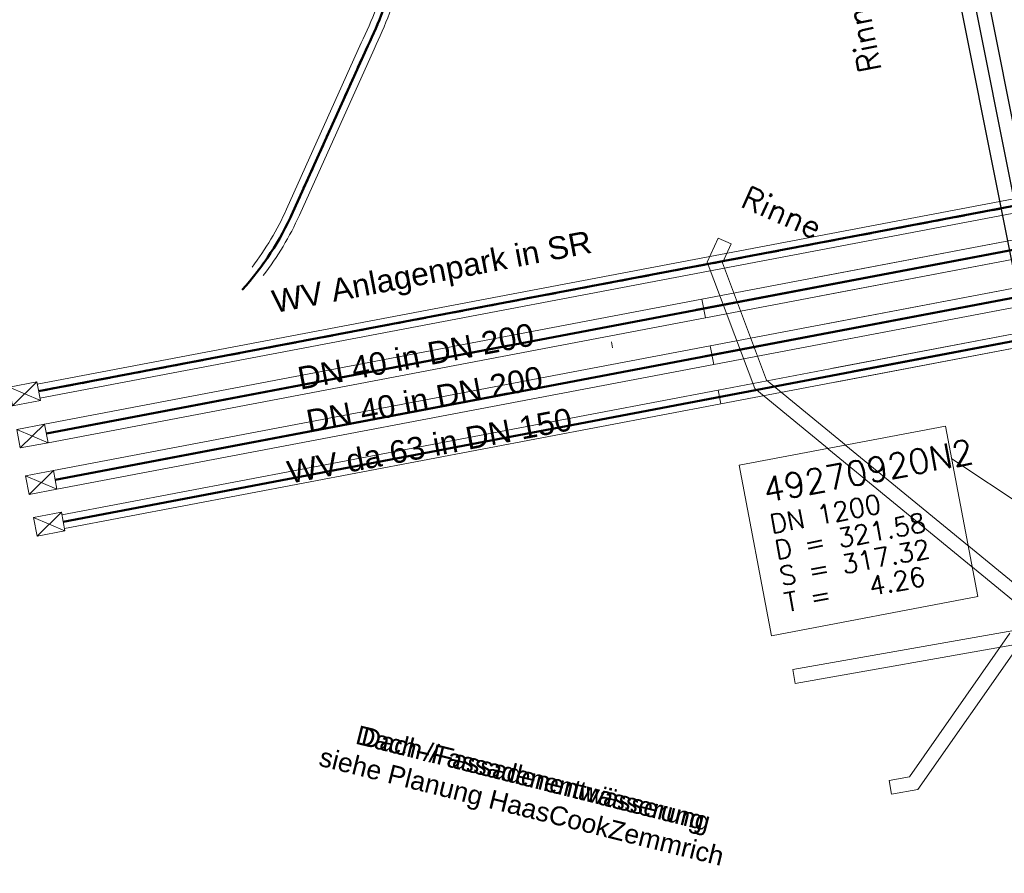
# Model space of a CAD drawing. Header units: metres. Extents: x -502 to 161, y -108 to 174.
# Tile 621 of 776: x -84 to -74, y 36 to 45. Entities that reach past the tile are written whole.
import ezdxf

# ---------------------------------------------------------------- set-up
doc = ezdxf.new("R2010")
doc.units = ezdxf.units.M
doc.header["$LTSCALE"] = 0.1
for name, pattern in [('1', [70, 50, -20]), ('103', [0.16875, 0.125, -0.01875, 0.00625, -0.01875]), ('49', [85.01, 60.01, -25])]:
    doc.linetypes.add(name, pattern=pattern)
doc.layers.add('BRI31-005.07-5f08-Koordinierung Lageplan 4. BA Radstation - Seeterrasse 2023-05-31', color=7, linetype='Continuous')
doc.layers.add('BRI32-005.03-5f06-Koordinierung Schemaplan 4 BA ZOB Teilbereich 2 Ost - Bahnhofsallee 2023-01-21', color=7, linetype='Continuous')
doc.styles.add('Arial', font='arial.ttf')
doc.styles.add('Txt', font='txt_____.ttf')

msp = doc.modelspace()

# ---------------------------------------------------------------- linework, layer by layer
at = {"layer": 'BRI31-005.07-5f08-Koordinierung Lageplan 4. BA Radstation - Seeterrasse 2023-05-31', "color": 12, "linetype": 'Continuous', "lineweight": 20, "true_color": 0xcc0000, "transparency": 33554687}
for p, q in [((-84.263, 41.068), (-72.034, 43.39)), ((-84.263, 41.068), (-72.034, 43.39)), ((-84.235, 40.92), (-72.006, 43.242)), ((-84.235, 40.92), (-72.006, 43.242)), ((-71.117, 43.128), (-77.23, 41.967)), ((-71.117, 43.128), (-77.23, 41.967)), ((-71.079, 42.932), (-77.192, 41.771)), ((-71.079, 42.932), (-77.192, 41.771)), ((-71.023, 42.637), (-77.143, 41.475)), ((-71.023, 42.637), (-77.143, 41.475)), ((-70.986, 42.441), (-77.106, 41.278)), ((-70.986, 42.441), (-77.106, 41.278)), ((-70.935, 42.17), (-77.06, 41.007)), ((-70.935, 42.17), (-77.06, 41.007)), ((-70.907, 42.023), (-77.032, 40.86)), ((-70.907, 42.023), (-77.032, 40.86)), ((-77.032, 40.86), (-71.812, 41.851)), ((-77.032, 40.86), (-71.812, 41.851)), ((-84.559, 41.036), (-84.227, 40.896)), ((-84.559, 41.036), (-84.227, 40.896)), ((-84.264, 41.092), (-84.521, 40.84)), ((-84.264, 41.092), (-84.521, 40.84)), ((-84.183, 40.647), (-84.44, 40.394)), ((-84.183, 40.647), (-84.44, 40.394)), ((-84.478, 40.591), (-84.146, 40.45)), ((-84.478, 40.591), (-84.146, 40.45)), ((-84.384, 40.1), (-84.052, 39.959)), ((-84.384, 40.1), (-84.052, 39.959)), ((-84.09, 40.156), (-84.347, 39.903)), ((-84.09, 40.156), (-84.347, 39.903)), ((-84.006, 39.714), (-84.263, 39.461)), ((-84.006, 39.714), (-84.263, 39.461)), ((-84.3, 39.658), (-83.968, 39.517)), ((-84.3, 39.658), (-83.968, 39.517))]:
    msp.add_line(p, q, dxfattribs=at)
at = {"layer": 'BRI31-005.07-5f08-Koordinierung Lageplan 4. BA Radstation - Seeterrasse 2023-05-31', "color": 7, "linetype": 'Continuous', "lineweight": 9, "transparency": 33554687}
for p, q in [((-77.059, 42.614), (-76.923, 42.552)), ((-77.059, 42.614), (-76.923, 42.552)), ((-76.244, 37.905), (-76.27, 38.052)), ((-76.244, 37.905), (-76.27, 38.052)), ((-75.225, 36.733), (-75.251, 36.88)), ((-75.225, 36.733), (-75.251, 36.88))]:
    msp.add_line(p, q, dxfattribs=at)
at = {"layer": 'BRI31-005.07-5f08-Koordinierung Lageplan 4. BA Radstation - Seeterrasse 2023-05-31', "color": 7, "linetype": 'Continuous', "lineweight": 13, "transparency": 33554687}
msp.add_line((-78.176, 41.453), (-78.188, 41.516), dxfattribs=at)
msp.add_line((-78.176, 41.453), (-78.188, 41.516), dxfattribs=at)
at = {"layer": 'BRI31-005.07-5f08-Koordinierung Lageplan 4. BA Radstation - Seeterrasse 2023-05-31', "color": 4, "linetype": '103', "lineweight": 50, "true_color": 0x00ffff, "transparency": 33554687, "flags": 128}
for points in [[(-72.907, 61.921), (-69.791, 46.308, -0.416949), (-71.776, 43.362), (-84.249, 40.994)], [(-72.907, 61.921), (-69.791, 46.308, -0.416949), (-71.776, 43.362), (-84.249, 40.994)], [(-81.952, 57.06), (-81.662, 57.027), (-81.662, 57.027, -0.395892), (-79.3, 54.229), (-79.3, 54.229), (-79.3, 54.229, -0.034101), (-80.198, 46.824), (-80.198, 46.824, 0.003098), (-80.319, 46.162, -0.019648), (-80.485, 45.403, -0.050816), (-80.766, 44.644), (-81.557, 42.887, -0.077471), (-82.092, 42.066)], [(-81.952, 57.06), (-81.662, 57.027), (-81.662, 57.027, -0.395892), (-79.3, 54.229), (-79.3, 54.229), (-79.3, 54.229, -0.034101), (-80.198, 46.824), (-80.198, 46.824, 0.003098), (-80.319, 46.162, -0.019648), (-80.485, 45.403, -0.050816), (-80.766, 44.644), (-81.557, 42.887, -0.077471), (-82.092, 42.066)]]:
    msp.add_lwpolyline(points, format="xyb", dxfattribs=at)
at = {"layer": 'BRI31-005.07-5f08-Koordinierung Lageplan 4. BA Radstation - Seeterrasse 2023-05-31', "color": 12, "linetype": 'Continuous', "lineweight": 20, "true_color": 0xcc0000, "transparency": 33554687, "flags": 128}
for points in [[(-81.989, 42.307), (-81.989, 42.307, 0.057388), (-81.625, 42.918), (-81.625, 42.918), (-80.834, 44.676), (-80.834, 44.676, 0.050897), (-80.557, 45.422), (-80.557, 45.422)], [(-81.989, 42.307), (-81.989, 42.307, 0.057388), (-81.625, 42.918), (-81.625, 42.918), (-80.834, 44.676), (-80.834, 44.676, 0.050897), (-80.557, 45.422), (-80.557, 45.422)], [(-81.87, 42.216), (-81.87, 42.216, 0.057388), (-81.488, 42.856), (-81.488, 42.856), (-80.698, 44.612, 0.050737), (-80.412, 45.384)], [(-81.87, 42.216), (-81.87, 42.216, 0.057388), (-81.488, 42.856), (-81.488, 42.856), (-80.698, 44.612, 0.050737), (-80.412, 45.384)]]:
    msp.add_lwpolyline(points, format="xyb", dxfattribs=at)
for points in [[(-84.146, 40.45), (-77.192, 41.771), (-77.23, 41.967), (-84.183, 40.647)], [(-84.146, 40.45), (-77.192, 41.771), (-77.23, 41.967), (-84.183, 40.647)], [(-84.052, 39.959), (-77.106, 41.278), (-77.143, 41.475), (-84.09, 40.156)], [(-84.052, 39.959), (-77.106, 41.278), (-77.143, 41.475), (-84.09, 40.156)], [(-84.264, 41.092), (-84.227, 40.896), (-84.521, 40.84), (-84.559, 41.036), (-84.264, 41.092)], [(-84.264, 41.092), (-84.227, 40.896), (-84.521, 40.84), (-84.559, 41.036), (-84.264, 41.092)], [(-83.973, 39.542), (-77.032, 40.86), (-77.06, 41.007), (-84.001, 39.689)], [(-83.973, 39.542), (-77.032, 40.86), (-77.06, 41.007), (-84.001, 39.689)], [(-84.183, 40.647), (-84.146, 40.45), (-84.44, 40.394), (-84.478, 40.591), (-84.183, 40.647)], [(-84.183, 40.647), (-84.146, 40.45), (-84.44, 40.394), (-84.478, 40.591), (-84.183, 40.647)], [(-84.09, 40.156), (-84.052, 39.959), (-84.347, 39.903), (-84.384, 40.1), (-84.09, 40.156)], [(-84.09, 40.156), (-84.052, 39.959), (-84.347, 39.903), (-84.384, 40.1), (-84.09, 40.156)], [(-84.006, 39.714), (-83.968, 39.517), (-84.263, 39.461), (-84.3, 39.658), (-84.006, 39.714)], [(-84.006, 39.714), (-83.968, 39.517), (-84.263, 39.461), (-84.3, 39.658), (-84.006, 39.714)]]:
    msp.add_lwpolyline(points, dxfattribs=at)
at = {"layer": 'BRI31-005.07-5f08-Koordinierung Lageplan 4. BA Radstation - Seeterrasse 2023-05-31', "color": 1, "linetype": 'Continuous', "lineweight": 13, "true_color": 0xff0000, "transparency": 33554687, "flags": 128}
msp.add_lwpolyline([(-73.851, 38.349), (-74.948, 36.782), (-75.225, 36.733)], dxfattribs=at)
msp.add_lwpolyline([(-73.851, 38.349), (-74.948, 36.782), (-75.225, 36.733)], dxfattribs=at)
at = {"layer": 'BRI31-005.07-5f08-Koordinierung Lageplan 4. BA Radstation - Seeterrasse 2023-05-31', "color": 41, "linetype": 'Continuous', "true_color": 0xffdf7f, "transparency": 33554687}
msp.add_solid([(-94.735, 42.21), (-94.995, 42.36), (-83.016, 62.343), (-83.275, 62.494)], dxfattribs=at)
msp.add_solid([(-94.735, 42.21), (-94.995, 42.36), (-83.016, 62.343), (-83.275, 62.494)], dxfattribs=at)
at = {"layer": 'BRI32-005.03-5f06-Koordinierung Schemaplan 4 BA ZOB Teilbereich 2 Ost - Bahnhofsallee 2023-01-21', "color": 12, "linetype": 'Continuous', "lineweight": 20, "true_color": 0xcc0000, "transparency": 33554687}
for p, q in [((-84.263, 41.068), (-72.034, 43.39)), ((-84.235, 40.92), (-72.006, 43.242)), ((-84.559, 41.036), (-84.227, 40.896)), ((-84.264, 41.092), (-84.521, 40.84)), ((-84.183, 40.647), (-84.44, 40.394)), ((-84.478, 40.591), (-84.146, 40.45)), ((-84.384, 40.1), (-84.052, 39.959)), ((-84.09, 40.156), (-84.347, 39.903)), ((-84.006, 39.714), (-84.263, 39.461)), ((-84.3, 39.658), (-83.968, 39.517))]:
    msp.add_line(p, q, dxfattribs=at)
at = {"layer": 'BRI32-005.03-5f06-Koordinierung Schemaplan 4 BA ZOB Teilbereich 2 Ost - Bahnhofsallee 2023-01-21', "color": 12, "linetype": '1', "lineweight": 20, "true_color": 0xcc0000, "transparency": 33554687}
for p, q in [((-71.117, 43.128), (-77.23, 41.967)), ((-71.079, 42.932), (-77.192, 41.771)), ((-71.023, 42.637), (-77.143, 41.475)), ((-70.986, 42.441), (-77.106, 41.278)), ((-70.935, 42.17), (-77.06, 41.007)), ((-70.907, 42.023), (-77.032, 40.86)), ((-77.032, 40.86), (-71.812, 41.851))]:
    msp.add_line(p, q, dxfattribs=at)
at = {"layer": 'BRI32-005.03-5f06-Koordinierung Schemaplan 4 BA ZOB Teilbereich 2 Ost - Bahnhofsallee 2023-01-21', "color": 7, "linetype": 'Continuous', "lineweight": 9, "transparency": 33554687}
for p, q in [((-77.059, 42.614), (-76.923, 42.552)), ((-76.244, 37.905), (-76.27, 38.052)), ((-75.225, 36.733), (-75.251, 36.88))]:
    msp.add_line(p, q, dxfattribs=at)
at = {"layer": 'BRI32-005.03-5f06-Koordinierung Schemaplan 4 BA ZOB Teilbereich 2 Ost - Bahnhofsallee 2023-01-21', "color": 7, "linetype": 'Continuous', "lineweight": 13, "transparency": 33554687}
msp.add_line((-78.176, 41.453), (-78.188, 41.516), dxfattribs=at)
at = {"layer": 'BRI32-005.03-5f06-Koordinierung Schemaplan 4 BA ZOB Teilbereich 2 Ost - Bahnhofsallee 2023-01-21', "color": 4, "linetype": 'Continuous', "lineweight": 50, "true_color": 0x00ffff, "transparency": 33554687, "flags": 128}
for points in [[(-72.907, 61.921), (-69.791, 46.308, -0.416949), (-71.776, 43.362), (-84.249, 40.994)], [(-81.952, 57.06), (-81.662, 57.027), (-81.662, 57.027, -0.395892), (-79.3, 54.229), (-79.3, 54.229), (-79.3, 54.229, -0.034101), (-80.198, 46.824), (-80.198, 46.824, 0.003098), (-80.319, 46.162, -0.019648), (-80.485, 45.403, -0.050816), (-80.766, 44.644), (-81.557, 42.887, -0.077471), (-82.092, 42.066)]]:
    msp.add_lwpolyline(points, format="xyb", dxfattribs=at)
at = {"layer": 'BRI32-005.03-5f06-Koordinierung Schemaplan 4 BA ZOB Teilbereich 2 Ost - Bahnhofsallee 2023-01-21', "color": 12, "linetype": 'Continuous', "lineweight": 20, "true_color": 0xcc0000, "transparency": 33554687, "flags": 128}
for points in [[(-84.146, 40.45), (-77.192, 41.771), (-77.23, 41.967), (-84.183, 40.647)], [(-84.052, 39.959), (-77.106, 41.278), (-77.143, 41.475), (-84.09, 40.156)], [(-84.264, 41.092), (-84.227, 40.896), (-84.521, 40.84), (-84.559, 41.036), (-84.264, 41.092)], [(-83.973, 39.542), (-77.032, 40.86), (-77.06, 41.007), (-84.001, 39.689)], [(-84.183, 40.647), (-84.146, 40.45), (-84.44, 40.394), (-84.478, 40.591), (-84.183, 40.647)], [(-84.09, 40.156), (-84.052, 39.959), (-84.347, 39.903), (-84.384, 40.1), (-84.09, 40.156)], [(-84.006, 39.714), (-83.968, 39.517), (-84.263, 39.461), (-84.3, 39.658), (-84.006, 39.714)]]:
    msp.add_lwpolyline(points, dxfattribs=at)
at = {"layer": 'BRI32-005.03-5f06-Koordinierung Schemaplan 4 BA ZOB Teilbereich 2 Ost - Bahnhofsallee 2023-01-21', "color": 1, "linetype": 'Continuous', "lineweight": 13, "true_color": 0xff0000, "transparency": 33554687, "flags": 128}
msp.add_lwpolyline([(-73.851, 38.349), (-74.948, 36.782), (-75.225, 36.733)], dxfattribs=at)

# ---------------------------------------------------------------- texts
at = {"layer": 'BRI31-005.07-5f08-Koordinierung Lageplan 4. BA Radstation - Seeterrasse 2023-05-31', "color": 7, "transparency": 33554687, "char_height": 0.24, "attachment_point": 1, "line_spacing_factor": 0.25, "style": 'Txt'}
for insert, rotation in [((-75.566, 44.344), 101.288), ((-75.566, 44.344), 101.288), ((-76.738, 43.17), 336.2792), ((-76.738, 43.17), 336.2792)]:
    msp.add_mtext('Rinne', dxfattribs=dict(at, insert=insert, rotation=rotation))
at = {"layer": 'BRI31-005.07-5f08-Koordinierung Lageplan 4. BA Radstation - Seeterrasse 2023-05-31', "color": 4, "true_color": 0x00ffff, "transparency": 33554687, "char_height": 0.24, "attachment_point": 1, "rotation": 10.7529, "line_spacing_factor": 0.25, "style": 'Arial'}
for s, insert in [('WV Anlagenpark in SR', (-81.795, 42.056)), ('WV Anlagenpark in SR', (-81.795, 42.056)), ('WV da 63 in DN 150', (-81.635, 40.252)), ('WV da 63 in DN 150', (-81.635, 40.252))]:
    msp.add_mtext(s, dxfattribs=dict(at, insert=insert))
at = {"layer": 'BRI31-005.07-5f08-Koordinierung Lageplan 4. BA Radstation - Seeterrasse 2023-05-31', "color": 40, "true_color": 0xffbf00, "transparency": 33554687, "char_height": 0.24, "attachment_point": 1, "rotation": 10.7529, "line_spacing_factor": 0.25, "style": 'Arial'}
for insert in [(-81.524, 41.245), (-81.524, 41.245), (-81.433, 40.791), (-81.433, 40.791)]:
    msp.add_mtext('DN 40 in DN 200', dxfattribs=dict(at, insert=insert))
at = {"layer": 'BRI31-005.07-5f08-Koordinierung Lageplan 4. BA Radstation - Seeterrasse 2023-05-31', "color": 1, "true_color": 0xff0000, "transparency": 33554687, "char_height": 0.2, "attachment_point": 1, "rotation": 346, "line_spacing_factor": 0.25, "style": 'Arial'}
for s, insert in [('Dach-/Fassadenentwässerung', (-80.8, 37.451)), ('Dach-/Fassadenentwässerung', (-80.8, 37.451)), ('siehe Planung HaasCookZemmrich', (-81.245, 37.232)), ('siehe Planung HaasCookZemmrich', (-81.245, 37.232))]:
    msp.add_mtext(s, dxfattribs=dict(at, insert=insert))
at = {"layer": 'BRI32-005.03-5f06-Koordinierung Schemaplan 4 BA ZOB Teilbereich 2 Ost - Bahnhofsallee 2023-01-21', "color": 7, "transparency": 33554687, "insert": (-76.738, 43.17), "char_height": 0.24, "attachment_point": 1, "rotation": 336.2792, "line_spacing_factor": 0.25, "style": 'Txt'}
msp.add_mtext('Rinne', dxfattribs=at)
at = {"layer": 'BRI32-005.03-5f06-Koordinierung Schemaplan 4 BA ZOB Teilbereich 2 Ost - Bahnhofsallee 2023-01-21', "color": 4, "true_color": 0x00ffff, "transparency": 33554687, "char_height": 0.24, "attachment_point": 1, "rotation": 10.7529, "line_spacing_factor": 0.25, "style": 'Arial'}
for s, insert in [('WV Anlagenpark in SR', (-81.795, 42.056)), ('WV da 63 in DN 150', (-81.635, 40.252))]:
    msp.add_mtext(s, dxfattribs=dict(at, insert=insert))
at = {"layer": 'BRI32-005.03-5f06-Koordinierung Schemaplan 4 BA ZOB Teilbereich 2 Ost - Bahnhofsallee 2023-01-21', "color": 40, "true_color": 0xffbf00, "transparency": 33554687, "char_height": 0.24, "attachment_point": 1, "rotation": 10.7529, "line_spacing_factor": 0.25, "style": 'Arial'}
for insert in [(-81.524, 41.245), (-81.433, 40.791)]:
    msp.add_mtext('DN 40 in DN 200', dxfattribs=dict(at, insert=insert))
at = {"layer": 'BRI32-005.03-5f06-Koordinierung Schemaplan 4 BA ZOB Teilbereich 2 Ost - Bahnhofsallee 2023-01-21', "color": 1, "true_color": 0xff0000, "transparency": 33554687, "char_height": 0.2, "attachment_point": 1, "rotation": 346, "line_spacing_factor": 0.25, "style": 'Arial'}
for s, insert in [('Dach-/Fassadenentwässerung', (-80.858, 37.465)), ('siehe Planung HaasCookZemmrich', (-81.245, 37.232))]:
    msp.add_mtext(s, dxfattribs=dict(at, insert=insert))

# ---------------------------------------------------------------- wipeouts: each hides what was drawn before it
at = {"color": 255, "linetype": 'Continuous', "lineweight": 5, "transparency": 33554687}
msp.add_wipeout([(-76.836, 40.211), (-74.655, 40.625), (-74.314, 38.823), (-76.495, 38.409)], dxfattribs=at).dxf.layer = 'BRI31-005.07-5f08-Koordinierung Lageplan 4. BA Radstation - Seeterrasse 2023-05-31'

# ---------------------------------------------------------------- next in the draw order: wipeouts: each hides what was drawn before it
msp.add_wipeout([(-76.836, 40.211), (-74.655, 40.625), (-74.314, 38.823), (-76.495, 38.409)], dxfattribs=at).dxf.layer = 'BRI31-005.07-5f08-Koordinierung Lageplan 4. BA Radstation - Seeterrasse 2023-05-31'

# ---------------------------------------------------------------- next in the draw order: linework, layer by layer
at = {"layer": 'BRI31-005.07-5f08-Koordinierung Lageplan 4. BA Radstation - Seeterrasse 2023-05-31', "color": 40, "linetype": 'Continuous', "lineweight": 50, "true_color": 0xffbf00, "transparency": 33554687}
for p, q in [((-84.164, 40.549), (-66.401, 43.922)), ((-84.164, 40.549), (-66.401, 43.922)), ((-84.071, 40.057), (-65.77, 43.533)), ((-84.071, 40.057), (-65.77, 43.533))]:
    msp.add_line(p, q, dxfattribs=at)
at = {"layer": 'BRI31-005.07-5f08-Koordinierung Lageplan 4. BA Radstation - Seeterrasse 2023-05-31', "color": 4, "linetype": 'Continuous', "lineweight": 50, "true_color": 0x00ffff, "transparency": 33554687}
msp.add_line((-83.987, 39.615), (-67.327, 42.779), dxfattribs=at)
msp.add_line((-83.987, 39.615), (-67.327, 42.779), dxfattribs=at)
at = {"layer": 'BRI31-005.07-5f08-Koordinierung Lageplan 4. BA Radstation - Seeterrasse 2023-05-31', "color": 1, "linetype": 'Continuous', "lineweight": 20, "true_color": 0xff0000, "transparency": 33554687}
msp.add_line((-70.763, 37.733), (-74.587, 40.278), dxfattribs=at)
msp.add_line((-70.763, 37.733), (-74.587, 40.278), dxfattribs=at)
at = {"layer": 'BRI31-005.07-5f08-Koordinierung Lageplan 4. BA Radstation - Seeterrasse 2023-05-31', "color": 3, "linetype": 'Continuous', "lineweight": 30, "true_color": 0x00ff00, "transparency": 33554687, "flags": 128}
for points in [[(-63.933, -2.07), (-67.706, 16.666), (-67.706, 16.666, 0.051336), (-68.169, 18.158), (-68.169, 18.158), (-68.462, 18.772), (-72.1, 23.037), (-72.394, 24.626), (-72.394, 24.626, -0.064346), (-72.583, 28.119), (-72.583, 28.119, 0.039055), (-72.589, 29.734, -0.03959), (-72.594, 31.75), (-72.594, 31.75, 0.03959), (-72.599, 33.528), (-72.599, 33.528), (-72.821, 36.242, 0.02882), (-73.04, 37.799), (-77.357, 59.43, 0.036944), (-79.559, 67.358), (-78.139, 71.545), (-79.98, 80.794), (-80.592, 81.202), (-92.649, 77.528)], [(-63.933, -2.07), (-67.706, 16.666), (-67.706, 16.666, 0.051336), (-68.169, 18.158), (-68.169, 18.158), (-68.462, 18.772), (-72.1, 23.037), (-72.394, 24.626), (-72.394, 24.626, -0.064346), (-72.583, 28.119), (-72.583, 28.119, 0.039055), (-72.589, 29.734, -0.03959), (-72.594, 31.75), (-72.594, 31.75, 0.03959), (-72.599, 33.528), (-72.599, 33.528), (-72.821, 36.242, 0.02882), (-73.04, 37.799), (-77.357, 59.43, 0.036944), (-79.559, 67.358), (-78.139, 71.545), (-79.98, 80.794), (-80.592, 81.202), (-92.649, 77.528)], [(-63.639, -2.011), (-67.411, 16.725), (-67.411, 16.725, 0.051627), (-67.897, 18.284), (-67.897, 18.284), (-68.208, 18.936), (-71.82, 23.171), (-72.099, 24.681), (-72.099, 24.681, -0.064381), (-72.284, 28.1), (-72.284, 28.1), (-72.284, 28.1, 0.038958), (-72.29, 29.757), (-72.29, 29.757, -0.03967), (-72.295, 31.73, 0.039526), (-72.3, 33.553), (-72.523, 36.269, 0.028784), (-72.746, 37.858), (-77.062, 59.483)], [(-63.639, -2.011), (-67.411, 16.725), (-67.411, 16.725, 0.051627), (-67.897, 18.284), (-67.897, 18.284), (-68.208, 18.936), (-71.82, 23.171), (-72.099, 24.681), (-72.099, 24.681, -0.064381), (-72.284, 28.1), (-72.284, 28.1), (-72.284, 28.1, 0.038958), (-72.29, 29.757), (-72.29, 29.757, -0.03967), (-72.295, 31.73, 0.039526), (-72.3, 33.553), (-72.523, 36.269, 0.028784), (-72.746, 37.858), (-77.062, 59.483)], [(-63.786, -2.041), (-67.559, 16.696, 0.051532), (-68.034, 18.222), (-68.335, 18.854), (-71.96, 23.104), (-72.246, 24.653), (-72.246, 24.653, -0.064346), (-72.434, 28.108), (-72.434, 28.108), (-72.434, 28.108, 0.039055), (-72.44, 29.746), (-72.44, 29.746, -0.03959), (-72.445, 31.738), (-72.445, 31.738, 0.03959), (-72.45, 33.541), (-72.45, 33.541), (-72.672, 36.255, 0.02882), (-72.893, 37.829), (-77.21, 59.459)], [(-63.786, -2.041), (-67.559, 16.696, 0.051532), (-68.034, 18.222), (-68.335, 18.854), (-71.96, 23.104), (-72.246, 24.653), (-72.246, 24.653, -0.064346), (-72.434, 28.108), (-72.434, 28.108), (-72.434, 28.108, 0.039055), (-72.44, 29.746), (-72.44, 29.746, -0.03959), (-72.445, 31.738), (-72.445, 31.738, 0.03959), (-72.45, 33.541), (-72.45, 33.541), (-72.672, 36.255, 0.02882), (-72.893, 37.829), (-77.21, 59.459)]]:
    msp.add_lwpolyline(points, format="xyb", dxfattribs=at)
at = {"layer": 'BRI31-005.07-5f08-Koordinierung Lageplan 4. BA Radstation - Seeterrasse 2023-05-31', "color": 1, "linetype": 'Continuous', "lineweight": 13, "true_color": 0xff0000, "transparency": 33554687, "flags": 128}
for points in [[(-77.059, 42.614), (-77.175, 42.357), (-76.672, 41.022), (-73.56, 38.47)], [(-77.059, 42.614), (-77.175, 42.357), (-76.672, 41.022), (-73.56, 38.47)], [(-76.923, 42.552), (-77.013, 42.352), (-76.546, 41.112), (-73.465, 38.586)], [(-76.923, 42.552), (-77.013, 42.352), (-76.546, 41.112), (-73.465, 38.586)], [(-76.27, 38.052), (-73.931, 38.465), (-70.989, 39.49)], [(-76.27, 38.052), (-73.931, 38.465), (-70.989, 39.49)], [(-76.244, 37.905), (-73.893, 38.319), (-70.939, 39.349)], [(-76.244, 37.905), (-73.893, 38.319), (-70.939, 39.349)], [(-73.974, 38.435), (-75.036, 36.918), (-75.251, 36.88)], [(-73.974, 38.435), (-75.036, 36.918), (-75.251, 36.88)]]:
    msp.add_lwpolyline(points, dxfattribs=at)
at = {"layer": 'BRI31-005.07-5f08-Koordinierung Lageplan 4. BA Radstation - Seeterrasse 2023-05-31', "color": 7, "linetype": 'Continuous', "lineweight": 13, "transparency": 33554687, "flags": 128}
msp.add_lwpolyline([(-76.836, 40.211), (-74.655, 40.625), (-74.314, 38.823), (-76.495, 38.409), (-76.836, 40.211)], dxfattribs=at)
msp.add_lwpolyline([(-76.836, 40.211), (-74.655, 40.625), (-74.314, 38.823), (-76.495, 38.409), (-76.836, 40.211)], dxfattribs=at)
at = {"layer": 'BRI31-005.07-5f08-Koordinierung Lageplan 4. BA Radstation - Seeterrasse 2023-05-31', "color": 1, "linetype": 'Continuous', "lineweight": 20, "true_color": 0xff0000, "transparency": 33554687, "flags": 128}
msp.add_lwpolyline([(-76.836, 40.211), (-74.655, 40.625), (-74.314, 38.823), (-76.495, 38.409), (-76.836, 40.211)], dxfattribs=at)
msp.add_lwpolyline([(-76.836, 40.211), (-74.655, 40.625), (-74.314, 38.823), (-76.495, 38.409), (-76.836, 40.211)], dxfattribs=at)
at = {"layer": 'BRI32-005.03-5f06-Koordinierung Schemaplan 4 BA ZOB Teilbereich 2 Ost - Bahnhofsallee 2023-01-21', "color": 40, "linetype": '1', "lineweight": 50, "true_color": 0xffbf00, "transparency": 33554687}
for p, q in [((-84.164, 40.549), (-66.401, 43.922)), ((-84.071, 40.057), (-65.77, 43.533))]:
    msp.add_line(p, q, dxfattribs=at)
at = {"layer": 'BRI32-005.03-5f06-Koordinierung Schemaplan 4 BA ZOB Teilbereich 2 Ost - Bahnhofsallee 2023-01-21', "color": 4, "linetype": '49', "lineweight": 50, "true_color": 0x00ffff, "transparency": 33554687}
msp.add_line((-83.987, 39.615), (-67.327, 42.779), dxfattribs=at)
at = {"layer": 'BRI32-005.03-5f06-Koordinierung Schemaplan 4 BA ZOB Teilbereich 2 Ost - Bahnhofsallee 2023-01-21', "color": 1, "linetype": 'Continuous', "lineweight": 20, "true_color": 0xff0000, "transparency": 33554687}
msp.add_line((-70.763, 37.733), (-74.587, 40.278), dxfattribs=at)
at = {"layer": 'BRI32-005.03-5f06-Koordinierung Schemaplan 4 BA ZOB Teilbereich 2 Ost - Bahnhofsallee 2023-01-21', "color": 3, "linetype": 'Continuous', "lineweight": 30, "true_color": 0x00ff00, "transparency": 33554687, "flags": 128}
for points in [[(-63.933, -2.07), (-67.706, 16.666), (-67.706, 16.666, 0.051336), (-68.169, 18.158), (-68.169, 18.158), (-68.462, 18.772), (-72.1, 23.037), (-72.394, 24.626), (-72.394, 24.626, -0.064346), (-72.583, 28.119), (-72.583, 28.119, 0.039055), (-72.589, 29.734, -0.03959), (-72.594, 31.75), (-72.594, 31.75, 0.03959), (-72.599, 33.528), (-72.599, 33.528), (-72.821, 36.242, 0.02882), (-73.04, 37.799), (-77.357, 59.43, 0.036944), (-79.559, 67.358), (-78.139, 71.545), (-79.98, 80.794), (-80.592, 81.202), (-92.649, 77.528)], [(-63.639, -2.011), (-67.411, 16.725), (-67.411, 16.725, 0.051627), (-67.897, 18.284), (-67.897, 18.284), (-68.208, 18.936), (-71.82, 23.171), (-72.099, 24.681), (-72.099, 24.681, -0.064381), (-72.284, 28.1), (-72.284, 28.1), (-72.284, 28.1, 0.038958), (-72.29, 29.757), (-72.29, 29.757, -0.03967), (-72.295, 31.73, 0.039526), (-72.3, 33.553), (-72.523, 36.269, 0.028784), (-72.746, 37.858), (-77.062, 59.483)], [(-63.786, -2.041), (-67.559, 16.696, 0.051532), (-68.034, 18.222), (-68.335, 18.854), (-71.96, 23.104), (-72.246, 24.653), (-72.246, 24.653, -0.064346), (-72.434, 28.108), (-72.434, 28.108), (-72.434, 28.108, 0.039055), (-72.44, 29.746), (-72.44, 29.746, -0.03959), (-72.445, 31.738), (-72.445, 31.738, 0.03959), (-72.45, 33.541), (-72.45, 33.541), (-72.672, 36.255, 0.02882), (-72.893, 37.829), (-77.21, 59.459)]]:
    msp.add_lwpolyline(points, format="xyb", dxfattribs=at)
at = {"layer": 'BRI32-005.03-5f06-Koordinierung Schemaplan 4 BA ZOB Teilbereich 2 Ost - Bahnhofsallee 2023-01-21', "color": 1, "linetype": 'Continuous', "lineweight": 13, "true_color": 0xff0000, "transparency": 33554687, "flags": 128}
for points in [[(-77.059, 42.614), (-77.175, 42.357), (-76.672, 41.022), (-73.56, 38.47)], [(-76.923, 42.552), (-77.013, 42.352), (-76.546, 41.112), (-73.465, 38.586)], [(-76.27, 38.052), (-73.931, 38.465), (-70.989, 39.49)], [(-76.244, 37.905), (-73.893, 38.319), (-70.939, 39.349)], [(-73.974, 38.435), (-75.036, 36.918), (-75.251, 36.88)]]:
    msp.add_lwpolyline(points, dxfattribs=at)
at = {"layer": 'BRI32-005.03-5f06-Koordinierung Schemaplan 4 BA ZOB Teilbereich 2 Ost - Bahnhofsallee 2023-01-21', "color": 7, "linetype": 'Continuous', "lineweight": 13, "transparency": 33554687, "flags": 128}
msp.add_lwpolyline([(-76.836, 40.211), (-74.655, 40.625), (-74.314, 38.823), (-76.495, 38.409), (-76.836, 40.211)], dxfattribs=at)
at = {"layer": 'BRI32-005.03-5f06-Koordinierung Schemaplan 4 BA ZOB Teilbereich 2 Ost - Bahnhofsallee 2023-01-21', "color": 1, "linetype": 'Continuous', "lineweight": 20, "true_color": 0xff0000, "transparency": 33554687, "flags": 128}
msp.add_lwpolyline([(-76.836, 40.211), (-74.655, 40.625), (-74.314, 38.823), (-76.495, 38.409), (-76.836, 40.211)], dxfattribs=at)

# ---------------------------------------------------------------- next in the draw order: texts
at = {"layer": 'BRI31-005.07-5f08-Koordinierung Lageplan 4. BA Radstation - Seeterrasse 2023-05-31', "color": 2, "true_color": 0xffff00, "transparency": 33554687, "insert": (-72.843, 72.53), "char_height": 1.5, "attachment_point": 1, "rotation": 281.298, "line_spacing_factor": 0.25, "style": 'Txt'}
msp.add_mtext('X   X   X   X   X   X   X   X   X   X   X   X   X   X', dxfattribs=at)
msp.add_mtext('X   X   X   X   X   X   X   X   X   X   X   X   X   X', dxfattribs=at)
at = {"layer": 'BRI31-005.07-5f08-Koordinierung Lageplan 4. BA Radstation - Seeterrasse 2023-05-31', "color": 1, "true_color": 0xff0000, "transparency": 33554687, "attachment_point": 1, "rotation": 10.737, "line_spacing_factor": 0.25, "style": 'Txt'}
for s, insert, char_height in [('49270920N2', (-76.603, 40.071), 0.26), ('49270920N2', (-76.603, 40.071), 0.26), ('DN 1200', (-76.529, 39.684), 0.2), ('DN 1200', (-76.529, 39.684), 0.2), ('D = 321.58', (-76.477, 39.408), 0.2), ('D = 321.58', (-76.477, 39.408), 0.2), ('S = 317.32', (-76.425, 39.133), 0.2), ('S = 317.32', (-76.425, 39.133), 0.2), ('T =   4.26', (-76.373, 38.858), 0.2), ('T =   4.26', (-76.373, 38.858), 0.2)]:
    msp.add_mtext(s, dxfattribs=dict(at, insert=insert, char_height=char_height))
at = {"layer": 'BRI32-005.03-5f06-Koordinierung Schemaplan 4 BA ZOB Teilbereich 2 Ost - Bahnhofsallee 2023-01-21', "color": 1, "true_color": 0xff0000, "transparency": 33554687, "attachment_point": 1, "rotation": 10.737, "line_spacing_factor": 0.25, "style": 'Txt'}
for s, insert, char_height in [('49270920N2', (-76.603, 40.071), 0.26), ('DN 1200', (-76.529, 39.684), 0.2), ('D = 321.58', (-76.477, 39.408), 0.2), ('S = 317.32', (-76.425, 39.133), 0.2), ('T =   4.26', (-76.373, 38.858), 0.2)]:
    msp.add_mtext(s, dxfattribs=dict(at, insert=insert, char_height=char_height))

doc.saveas('drawing.dxf')
